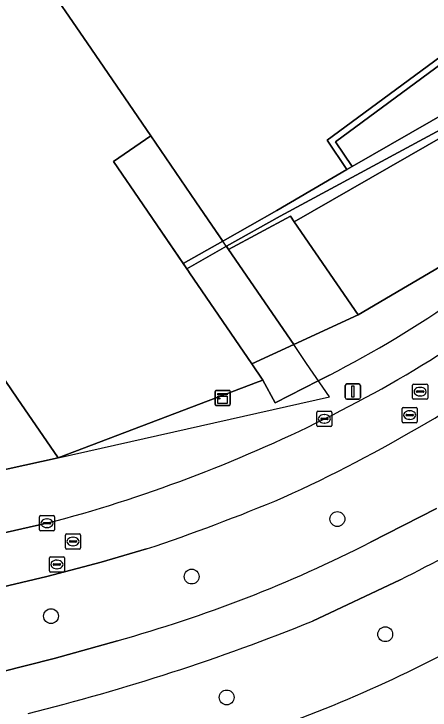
# Model space of a CAD drawing. Extents: x 155275 to 156265, y 382654 to 383635.
# Drawn here: x 155884.18 to 155911.58, y 383201.09 to 383246.95 of the extents above; entities that cross this region are included whole.
import ezdxf

# ---------------------------------------------------------------- set-up
doc = ezdxf.new("R2010")
doc.units = 0
for name, color, linetype in [('IMGEO_Berm_groen', 7, 'Continuous'), ('IMGEO_Boom', 7, 'Continuous'), ('IMGEO_Erf', 7, 'Continuous'), ('IMGEO_Fietspad_gesloten', 7, 'Continuous'), ('IMGEO_Groenvoorziening', 7, 'Continuous'), ('IMGEO_Kademuur', 7, 'Continuous'), ('IMGEO_Kast', 7, 'Continuous'), ('IMGEO_Kolk', 7, 'Continuous'), ('IMGEO_Lichtmast', 7, 'Continuous'), ('IMGEO_Meer_plas_ven_vijver', 7, 'Continuous'), ('IMGEO_Muur', 7, 'Continuous'), ('IMGEO_Pand', 7, 'Continuous'), ('IMGEO_Pand_overbouw', 7, 'Continuous'), ('IMGEO_Rijbaan_lokaal_gesloten', 7, 'Continuous'), ('IMGEO_Rijbaan_lokaal_open', 7, 'Continuous'), ('IMGEO_Rioolput', 7, 'Continuous'), ('IMGEO_Voetpad_open', 7, 'Continuous')]:
    doc.layers.add(name, color=color, linetype=linetype)

msp = doc.modelspace()

# ---------------------------------------------------------------- linework, layer by layer
at = {"layer": 'IMGEO_Berm_groen'}
for points in [[(155907.667, 383212.145), (155912.015, 383214.362)], [(155892.92, 383211.705), (155889.933, 383210.829), (155886.355, 383209.9), (155882.149, 383208.903), (155879.931, 383208.38), (155883.25, 383203.59), (155886.832, 383204.488), (155890.991, 383205.663)], [(155909.611, 383209.675), (155903.844, 383206.948)]]:
    msp.add_lwpolyline(points, dxfattribs=at)
for centre, radius, start, end in [((155861.082, 383305.048), 98.789, 294.41642, 306.71534), ((155868.783, 383292.073), 91.958, 296.3586, 305.61789), ((155852.818, 383331.818), 126.63, 288.46258, 292.8141), ((155867.005, 383292.062), 89.666, 285.51545, 296.96699), ((155861.262, 383305.255), 112.784, 294.56989, 303.31274), ((155851.314, 383337.067), 140.323, 283.93778, 291.98434), ((155861.872, 383306.196), 113.39, 285.34829, 294.09179)]:
    msp.add_arc(centre, radius, start, end, dxfattribs=at)
at = {"layer": 'IMGEO_Boom'}
for centre in [(155905.482, 383213.673), (155895.885, 383209.886), (155886.626, 383207.278), (155908.631, 383206.087), (155898.189, 383201.924)]:
    msp.add_circle(centre, 0.489, dxfattribs=at)
at = {"layer": 'IMGEO_Erf'}
msp.add_lwpolyline([(155815.878, 383301.895), (155875.206, 383215.094), (155887.087, 383217.706), (155884.399, 383221.636), (155881.349, 383226.094), (155878.299, 383230.554), (155875.249, 383235.013), (155872.199, 383239.472), (155869.149, 383243.931), (155866.099, 383248.39), (155863.049, 383252.849), (155859.999, 383257.308), (155856.949, 383261.767), (155853.899, 383266.226), (155850.849, 383270.685), (155847.799, 383275.144), (155846.273, 383277.374), (155843.223, 383281.833), (155840.173, 383286.292)], dxfattribs=at)
msp.add_lwpolyline([(155896.168, 383234.575), (155893.207, 383238.908), (155890.746, 383237.218), (155892.694, 383234.364), (155895.333, 383230.496), (155897.942, 383231.98)], close=True, dxfattribs=at)
at = {"layer": 'IMGEO_Fietspad_gesloten'}
for points in [[(155912.015, 383214.362), (155907.667, 383212.145)], [(155903.844, 383206.948), (155909.611, 383209.675)], [(155890.991, 383205.663), (155886.832, 383204.488), (155883.25, 383203.59), (155879.663, 383202.712), (155851.768, 383196.574), (155848.276, 383195.813), (155824.371, 383190.683), (155810.141, 383187.373), (155807.023, 383186.593), (155784.144, 383180.465), (155758.942, 383174.226)]]:
    msp.add_lwpolyline(points, dxfattribs=at)
for centre, radius, start, end in [((155868.783, 383292.073), 91.958, 296.3586, 305.61789), ((155867.005, 383292.062), 89.666, 285.51545, 296.96699), ((155851.314, 383337.067), 140.323, 283.93778, 291.98434)]:
    msp.add_arc(centre, radius, start, end, dxfattribs=at)
at = {"layer": 'IMGEO_Groenvoorziening'}
msp.add_lwpolyline([(155941.394, 383257.701), (155950.939, 383263.464), (155946.889, 383269.233), (155914.558, 383245.312), (155905.352, 383238.525), (155906.446, 383236.892), (155920.567, 383244.993), (155929.231, 383250.358)], close=True, dxfattribs=at)
at = {"layer": 'IMGEO_Kademuur'}
for points in [[(155946.889, 383269.233), (155946.959, 383269.972), (155914.32, 383245.633), (155904.807, 383238.62), (155906.098, 383236.692), (155906.446, 383236.892), (155905.352, 383238.525), (155914.558, 383245.312)], [(155921.167, 383244.115), (155929.636, 383248.81), (155931.785, 383245.809), (155931.858, 383245.708), (155932.235, 383245.919), (155932.115, 383246.096), (155929.231, 383250.358), (155920.567, 383244.993), (155906.446, 383236.892), (155906.098, 383236.692), (155901.487, 383233.996), (155897.942, 383231.98), (155895.333, 383230.496), (155895.56, 383230.164), (155898.176, 383231.639), (155901.713, 383233.633)]]:
    msp.add_lwpolyline(points, close=True, dxfattribs=at)
at = {"layer": 'IMGEO_Kast'}
for p, q in [((155897.424, 383221.226), (155897.424, 383222.067)), ((155897.424, 383222.067), (155897.424, 383221.226)), ((155897.499, 383222.151), (155898.34, 383222.151)), ((155898.34, 383222.151), (155897.499, 383222.151)), ((155898.424, 383222.076), (155898.424, 383221.235)), ((155898.424, 383221.235), (155898.424, 383222.076)), ((155898.349, 383221.151), (155897.508, 383221.151)), ((155897.508, 383221.151), (155898.349, 383221.151))]:
    msp.add_line(p, q, dxfattribs=at)
for points in [[(155897.619, 383221.941), (155898.219, 383221.941), (155898.219, 383221.856), (155897.619, 383221.856), (155897.619, 383221.941)], [(155897.619, 383221.766), (155898.219, 383221.766), (155898.219, 383221.277), (155897.619, 383221.277), (155897.619, 383221.766)]]:
    msp.add_lwpolyline(points, dxfattribs=at)
msp.add_circle((155897.703, 383221.615), 0.0377, dxfattribs=at)
for centre, start, end in [((155897.502, 383222.073), 92.4484, 184.2845), ((155897.502, 383222.073), 92.4484, 184.2845), ((155898.346, 383222.073), 2.4484, 94.2845), ((155898.346, 383222.073), 2.4484, 94.2845), ((155897.502, 383221.229), 182.4484, 274.2845), ((155897.502, 383221.229), 182.4484, 274.2845), ((155898.346, 383221.229), 272.4484, 4.2845), ((155898.346, 383221.229), 272.4484, 4.2845)]:
    msp.add_arc(centre, 0.0779, start, end, dxfattribs=at)
at = {"layer": 'IMGEO_Kolk'}
for p, q in [((155904.123, 383219.847), (155904.123, 383220.699)), ((155904.198, 383220.773), (155905.05, 383220.773)), ((155905.124, 383220.699), (155905.124, 383219.847)), ((155904.382, 383220.267), (155904.382, 383220.279)), ((155904.82, 383220.23), (155904.422, 383220.23)), ((155904.425, 383220.316), (155904.823, 383220.316)), ((155904.611, 383220.553), (155904.636, 383220.553)), ((155904.866, 383220.279), (155904.866, 383220.267)), ((155905.05, 383219.773), (155904.198, 383219.773)), ((155904.634, 383219.993), (155904.609, 383219.993)), ((155885.857, 383212.972), (155885.857, 383213.824)), ((155885.932, 383213.898), (155886.784, 383213.898)), ((155886.858, 383213.824), (155886.858, 383212.972)), ((155886.116, 383213.392), (155886.116, 383213.404)), ((155886.554, 383213.355), (155886.156, 383213.355)), ((155886.159, 383213.441), (155886.557, 383213.441)), ((155886.345, 383213.678), (155886.37, 383213.678)), ((155886.6, 383213.404), (155886.6, 383213.392)), ((155886.784, 383212.898), (155885.932, 383212.898)), ((155886.368, 383213.118), (155886.343, 383213.118))]:
    msp.add_line(p, q, dxfattribs=at)
for points in [[(155904.123, 383219.847), (155904.123, 383220.699)], [(155904.198, 383220.773), (155905.05, 383220.773)], [(155905.124, 383220.699), (155905.124, 383219.847)], [(155905.05, 383219.773), (155904.198, 383219.773)], [(155885.857, 383212.972), (155885.857, 383213.824)], [(155885.932, 383213.898), (155886.784, 383213.898)], [(155886.858, 383213.824), (155886.858, 383212.972)], [(155886.784, 383212.898), (155885.932, 383212.898)]]:
    msp.add_lwpolyline(points, dxfattribs=at)
for centre, radius, start, end in [((155904.2, 383220.697), 0.0765, 91.552, 178.448), ((155904.2, 383220.697), 0.0765, 91.552, 178.448), ((155905.048, 383220.697), 0.0765, 1.552, 88.448), ((155905.048, 383220.697), 0.0765, 1.552, 88.448), ((155904.422, 383220.276), 0.0403, 85.8775, 175.7526), ((155904.419, 383220.266), 0.0366, 178.938, 274.7102), ((155904.823, 383220.273), 0.043, 264.8664, 352.4533), ((155904.827, 383220.278), 0.0386, 1.7309, 96.639), ((155904.2, 383219.849), 0.0765, 181.552, 268.448), ((155904.2, 383219.849), 0.0765, 181.552, 268.448), ((155905.048, 383219.849), 0.0765, 271.552, 358.448), ((155905.048, 383219.849), 0.0765, 271.552, 358.448), ((155885.934, 383213.822), 0.0765, 91.552, 178.448), ((155885.934, 383213.822), 0.0765, 91.552, 178.448), ((155886.782, 383213.822), 0.0765, 1.552, 88.448), ((155886.782, 383213.822), 0.0765, 1.552, 88.448), ((155886.156, 383213.401), 0.0403, 85.8775, 175.7526), ((155886.153, 383213.391), 0.0366, 178.938, 274.7102), ((155886.557, 383213.398), 0.043, 264.8664, 352.4533), ((155886.561, 383213.403), 0.0386, 1.7309, 96.639), ((155885.934, 383212.974), 0.0765, 181.552, 268.448), ((155885.934, 383212.974), 0.0765, 181.552, 268.448), ((155886.782, 383212.974), 0.0765, 271.552, 358.448), ((155886.782, 383212.974), 0.0765, 271.552, 358.448)]:
    msp.add_arc(centre, radius, start, end, dxfattribs=at)
for centre, major_axis, ratio, start_param, end_param in [((155904.61, 383220.273), (-0.387, 0.002), 0.722429, 4.712389, 7.853982), ((155904.635, 383220.273), (-0.39, 0.002), 0.717154, 1.570796, 4.712389), ((155886.344, 383213.398), (-0.387, 0.002), 0.722429, 4.712389, 7.853982), ((155886.369, 383213.398), (-0.39, 0.002), 0.717154, 1.570796, 4.712389)]:
    msp.add_ellipse(centre, major_axis=major_axis, ratio=ratio, start_param=start_param, end_param=end_param, dxfattribs=at)
at = {"layer": 'IMGEO_Lichtmast'}
for p, q in [((155906.103, 383222.57), (155906.893, 383222.57)), ((155906.893, 383222.57), (155906.103, 383222.57)), ((155906.003, 383221.67), (155906.003, 383222.47)), ((155906.003, 383222.47), (155906.003, 383221.67)), ((155906.993, 383222.47), (155906.993, 383221.67)), ((155906.993, 383221.67), (155906.993, 383222.47)), ((155906.893, 383221.57), (155906.103, 383221.57)), ((155906.103, 383221.57), (155906.893, 383221.57))]:
    msp.add_line(p, q, dxfattribs=at)
msp.add_lwpolyline([(155906.423, 383222.445), (155906.573, 383222.445), (155906.573, 383221.695), (155906.423, 383221.695), (155906.423, 383222.445)], dxfattribs=at)
for centre, start, end in [((155906.103, 383222.47), 90, 180), ((155906.103, 383222.47), 90, 180), ((155906.893, 383222.47), 0, 90), ((155906.893, 383222.47), 360, 90), ((155906.103, 383221.67), 180, 270), ((155906.103, 383221.67), 180, 270), ((155906.893, 383221.67), 270, 0), ((155906.893, 383221.67), 270, 0)]:
    msp.add_arc(centre, 0.1, start, end, dxfattribs=at)
at = {"layer": 'IMGEO_Meer_plas_ven_vijver'}
msp.add_lwpolyline([(155885.96, 383249.503), (155889.01, 383245.043), (155892.061, 383240.584), (155893.207, 383238.908), (155896.168, 383234.575), (155897.942, 383231.98), (155901.487, 383233.996), (155906.098, 383236.692), (155904.807, 383238.62), (155914.32, 383245.633), (155946.959, 383269.972)], dxfattribs=at)
at = {"layer": 'IMGEO_Muur'}
for points in [[(155921.389, 383234.483), (155925.565, 383238.159), (155924.583, 383239.579), (155913.348, 383230.954), (155906.85, 383227.119), (155902.602, 383225.163), (155899.839, 383223.892), (155900.567, 383222.825), (155901.387, 383221.339), (155904.225, 383222.788), (155904.954, 383223.16)], [(155875.206, 383215.094), (155887.087, 383217.706)]]:
    msp.add_lwpolyline(points, dxfattribs=at)
msp.add_arc((155874.828, 383282.67), 66.701, 296.85027, 305.43545, dxfattribs=at)
at = {"layer": 'IMGEO_Pand'}
msp.add_lwpolyline([(155866.099, 383248.39), (155869.149, 383243.931), (155872.199, 383239.472), (155875.249, 383235.013), (155878.299, 383230.554), (155881.349, 383226.094), (155884.399, 383221.636), (155887.087, 383217.706), (155900.256, 383222.707), (155900.567, 383222.825), (155899.839, 383223.892), (155895.739, 383229.901), (155895.666, 383230.008), (155895.56, 383230.164), (155895.333, 383230.496), (155892.694, 383234.364), (155890.746, 383237.218), (155893.207, 383238.908), (155892.061, 383240.584), (155889.01, 383245.043), (155885.96, 383249.503)], dxfattribs=at)
at = {"layer": 'IMGEO_Pand_overbouw'}
msp.add_lwpolyline([(155893.207, 383238.908), (155890.746, 383237.218), (155892.694, 383234.364), (155895.666, 383230.008), (155895.739, 383229.901), (155899.839, 383223.892), (155900.567, 383222.825), (155900.256, 383222.707), (155887.087, 383217.706), (155904.955, 383221.72), (155903.453, 383223.919), (155902.602, 383225.163), (155898.315, 383231.435), (155896.168, 383234.575)], close=True, dxfattribs=at)
at = {"layer": 'IMGEO_Rijbaan_lokaal_gesloten'}
msp.add_lwpolyline([(155924.583, 383239.579), (155921.489, 383244.068), (155902.637, 383233.25), (155906.85, 383227.119), (155913.348, 383230.954)], close=True, dxfattribs=at)
msp.add_lwpolyline([(155886.358, 383213.398), (155881.387, 383212.292), (155882.149, 383208.903), (155886.355, 383209.9), (155889.933, 383210.829), (155892.92, 383211.705)], dxfattribs=at)
for centre, radius, start, end in [((155869.613, 383291.549), 79.41, 296.16025, 310.263), ((155861.082, 383305.048), 98.789, 294.41642, 306.71534), ((155862.362, 383304.856), 94.553, 284.70163, 296.54928), ((155852.818, 383331.818), 126.63, 288.46258, 292.8141), ((155861.262, 383305.255), 112.784, 294.56989, 303.31274), ((155861.872, 383306.196), 113.39, 285.34829, 294.09179)]:
    msp.add_arc(centre, radius, start, end, dxfattribs=at)
at = {"layer": 'IMGEO_Rijbaan_lokaal_open'}
for points in [[(155906.85, 383227.119), (155902.637, 383233.25), (155902.387, 383233.628), (155898.315, 383231.435), (155902.602, 383225.163)], [(155898.315, 383231.435), (155898.176, 383231.639), (155895.56, 383230.164), (155895.666, 383230.008), (155895.739, 383229.901), (155899.839, 383223.892), (155902.602, 383225.163)]]:
    msp.add_lwpolyline(points, close=True, dxfattribs=at)
at = {"layer": 'IMGEO_Rioolput'}
for p, q in [((155910.501, 383222.566), (155911.353, 383222.566)), ((155910.426, 383221.64), (155910.426, 383222.492)), ((155910.685, 383222.06), (155910.685, 383222.072)), ((155910.728, 383222.109), (155911.126, 383222.109)), ((155910.914, 383222.346), (155910.939, 383222.346)), ((155911.169, 383222.072), (155911.169, 383222.06)), ((155911.427, 383222.492), (155911.427, 383221.64)), ((155911.123, 383222.023), (155910.725, 383222.023)), ((155910.937, 383221.786), (155910.912, 383221.786)), ((155911.353, 383221.566), (155910.501, 383221.566)), ((155909.741, 383220.096), (155909.741, 383220.948)), ((155909.816, 383221.022), (155910.668, 383221.022)), ((155910.229, 383220.802), (155910.254, 383220.802)), ((155910.742, 383220.948), (155910.742, 383220.096)), ((155910, 383220.516), (155910, 383220.528)), ((155910.438, 383220.479), (155910.04, 383220.479)), ((155910.043, 383220.565), (155910.441, 383220.565)), ((155910.252, 383220.242), (155910.227, 383220.242)), ((155910.484, 383220.528), (155910.484, 383220.516)), ((155910.668, 383220.022), (155909.816, 383220.022)), ((155887.572, 383211.771), (155887.572, 383212.623)), ((155887.647, 383212.697), (155888.499, 383212.697)), ((155888.06, 383212.477), (155888.085, 383212.477)), ((155888.573, 383212.623), (155888.573, 383211.771)), ((155887.831, 383212.191), (155887.831, 383212.203)), ((155888.269, 383212.154), (155887.871, 383212.154)), ((155887.874, 383212.24), (155888.272, 383212.24)), ((155888.315, 383212.203), (155888.315, 383212.191)), ((155888.499, 383211.697), (155887.647, 383211.697)), ((155888.083, 383211.917), (155888.058, 383211.917)), ((155886.513, 383210.259), (155886.513, 383211.111)), ((155886.588, 383211.185), (155887.44, 383211.185)), ((155887.514, 383211.111), (155887.514, 383210.259)), ((155886.772, 383210.679), (155886.772, 383210.691)), ((155887.21, 383210.642), (155886.812, 383210.642)), ((155886.815, 383210.728), (155887.213, 383210.728)), ((155887.001, 383210.965), (155887.026, 383210.965)), ((155887.256, 383210.691), (155887.256, 383210.679)), ((155887.44, 383210.185), (155886.588, 383210.185)), ((155887.024, 383210.405), (155886.999, 383210.405))]:
    msp.add_line(p, q, dxfattribs=at)
for points in [[(155910.501, 383222.566), (155911.353, 383222.566)], [(155910.426, 383221.64), (155910.426, 383222.492)], [(155911.427, 383222.492), (155911.427, 383221.64)], [(155911.353, 383221.566), (155910.501, 383221.566)], [(155909.741, 383220.096), (155909.741, 383220.948)], [(155909.816, 383221.022), (155910.668, 383221.022)], [(155910.742, 383220.948), (155910.742, 383220.096)], [(155910.668, 383220.022), (155909.816, 383220.022)], [(155887.572, 383211.771), (155887.572, 383212.623)], [(155887.647, 383212.697), (155888.499, 383212.697)], [(155888.573, 383212.623), (155888.573, 383211.771)], [(155888.499, 383211.697), (155887.647, 383211.697)], [(155886.513, 383210.259), (155886.513, 383211.111)], [(155886.588, 383211.185), (155887.44, 383211.185)], [(155887.514, 383211.111), (155887.514, 383210.259)], [(155887.44, 383210.185), (155886.588, 383210.185)]]:
    msp.add_lwpolyline(points, dxfattribs=at)
for centre, radius, start, end in [((155910.503, 383222.49), 0.0765, 91.552, 178.448), ((155910.503, 383222.49), 0.0765, 91.552, 178.448), ((155911.351, 383222.49), 0.0765, 1.552, 88.448), ((155911.351, 383222.49), 0.0765, 1.552, 88.448), ((155910.725, 383222.069), 0.0403, 85.8775, 175.7526), ((155910.722, 383222.059), 0.0366, 178.938, 274.7102), ((155911.126, 383222.066), 0.043, 264.8664, 352.4533), ((155911.13, 383222.071), 0.0386, 1.7309, 96.639), ((155910.503, 383221.642), 0.0765, 181.552, 268.448), ((155910.503, 383221.642), 0.0765, 181.552, 268.448), ((155911.351, 383221.642), 0.0765, 271.552, 358.448), ((155911.351, 383221.642), 0.0765, 271.552, 358.448), ((155909.818, 383220.946), 0.0765, 91.552, 178.448), ((155909.818, 383220.946), 0.0765, 91.552, 178.448), ((155910.666, 383220.946), 0.0765, 1.552, 88.448), ((155910.666, 383220.946), 0.0765, 1.552, 88.448), ((155910.04, 383220.525), 0.0403, 85.8775, 175.7526), ((155910.037, 383220.515), 0.0366, 178.938, 274.7102), ((155910.441, 383220.522), 0.043, 264.8664, 352.4533), ((155910.445, 383220.527), 0.0386, 1.7309, 96.639), ((155909.818, 383220.098), 0.0765, 181.552, 268.448), ((155909.818, 383220.098), 0.0765, 181.552, 268.448), ((155910.666, 383220.098), 0.0765, 271.552, 358.448), ((155910.666, 383220.098), 0.0765, 271.552, 358.448), ((155887.649, 383212.621), 0.0765, 91.552, 178.448), ((155887.649, 383212.621), 0.0765, 91.552, 178.448), ((155888.497, 383212.621), 0.0765, 1.552, 88.448), ((155888.497, 383212.621), 0.0765, 1.552, 88.448), ((155887.871, 383212.2), 0.0403, 85.8775, 175.7526), ((155887.868, 383212.19), 0.0366, 178.938, 274.7102), ((155888.272, 383212.197), 0.043, 264.8664, 352.4533), ((155888.276, 383212.202), 0.0386, 1.7309, 96.639), ((155887.649, 383211.773), 0.0765, 181.552, 268.448), ((155887.649, 383211.773), 0.0765, 181.552, 268.448), ((155888.497, 383211.773), 0.0765, 271.552, 358.448), ((155888.497, 383211.773), 0.0765, 271.552, 358.448), ((155886.59, 383211.109), 0.0765, 91.552, 178.448), ((155886.59, 383211.109), 0.0765, 91.552, 178.448), ((155887.438, 383211.109), 0.0765, 1.552, 88.448), ((155887.438, 383211.109), 0.0765, 1.552, 88.448), ((155886.812, 383210.688), 0.0403, 85.8775, 175.7526), ((155886.809, 383210.678), 0.0366, 178.938, 274.7102), ((155887.213, 383210.685), 0.043, 264.8664, 352.4533), ((155887.217, 383210.69), 0.0386, 1.7309, 96.639), ((155886.59, 383210.261), 0.0765, 181.552, 268.448), ((155886.59, 383210.261), 0.0765, 181.552, 268.448), ((155887.438, 383210.261), 0.0765, 271.552, 358.448), ((155887.438, 383210.261), 0.0765, 271.552, 358.448)]:
    msp.add_arc(centre, radius, start, end, dxfattribs=at)
for centre, major_axis, ratio, start_param, end_param in [((155910.913, 383222.066), (-0.387, 0.002), 0.722429, 4.712389, 7.853982), ((155910.938, 383222.066), (-0.39, 0.002), 0.717154, 1.570796, 4.712389), ((155910.228, 383220.522), (-0.387, 0.002), 0.722429, 4.712389, 7.853982), ((155910.253, 383220.522), (-0.39, 0.002), 0.717154, 1.570796, 4.712389), ((155888.059, 383212.197), (-0.387, 0.002), 0.722429, 4.712389, 7.853982), ((155888.084, 383212.197), (-0.39, 0.002), 0.717154, 1.570796, 4.712389), ((155887, 383210.685), (-0.387, 0.002), 0.722429, 4.712389, 7.853982), ((155887.025, 383210.685), (-0.39, 0.002), 0.717154, 1.570796, 4.712389)]:
    msp.add_ellipse(centre, major_axis=major_axis, ratio=ratio, start_param=start_param, end_param=end_param, dxfattribs=at)
at = {"layer": 'IMGEO_Voetpad_open'}
msp.add_lwpolyline([(155960.371, 383265.229), (155961.175, 383265.928), (155962.933, 383267.457), (155962.236, 383268.25), (155962.447, 383268.433), (155960.729, 383270.972), (155932.115, 383246.096), (155932.235, 383245.919), (155931.858, 383245.708), (155931.785, 383245.809), (155929.636, 383248.81), (155921.167, 383244.115), (155901.713, 383233.633), (155898.176, 383231.639), (155898.315, 383231.435), (155902.387, 383233.628), (155902.637, 383233.25), (155921.489, 383244.068), (155928.152, 383246.307), (155933.333, 383244.967), (155936.216, 383244.222), (155945.85, 383252.589)], close=True, dxfattribs=at)
for points in [[(155904.954, 383223.16), (155904.225, 383222.788), (155901.387, 383221.339), (155900.567, 383222.825), (155900.256, 383222.707), (155887.087, 383217.706), (155875.206, 383215.094), (155871.364, 383214.781), (155856.764, 383211.552), (155860.431, 383209.177)], [(155862.14, 383208.529), (155863.087, 383208.417), (155864.125, 383208.431), (155874.164, 383210.687), (155877.747, 383211.48), (155881.387, 383212.292), (155886.358, 383213.398)]]:
    msp.add_lwpolyline(points, dxfattribs=at)
for centre, radius, start, end in [((155869.613, 383291.549), 79.41, 296.16025, 310.263), ((155874.828, 383282.67), 66.701, 296.85027, 305.43545), ((155862.362, 383304.856), 94.553, 284.70163, 296.54928)]:
    msp.add_arc(centre, radius, start, end, dxfattribs=at)

doc.saveas('drawing.dxf')
